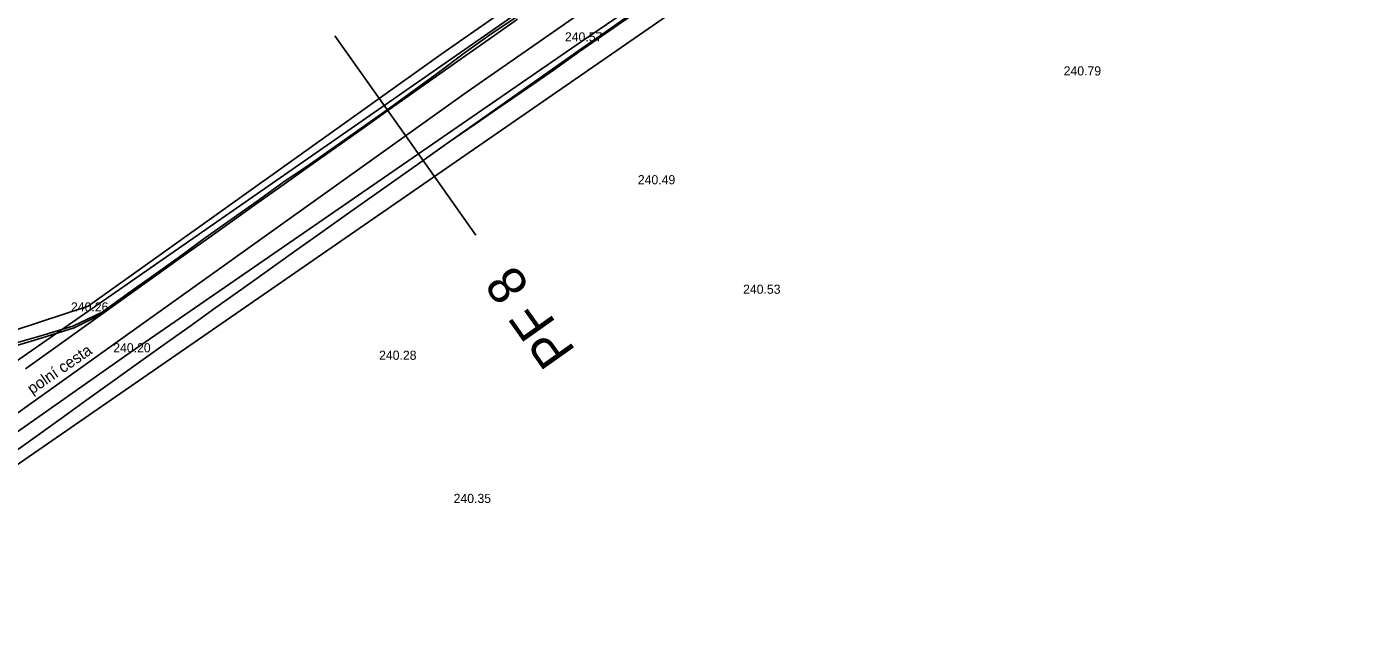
# Model space of a CAD drawing. Extents: x -555887 to -552101, y -1100251 to -1096546.
# Drawn here: x -555051.9 to -554964.4, y -1098463.3 to -1098423.4 of the extents above; entities that cross this region are included whole.
import ezdxf

# ---------------------------------------------------------------- set-up
doc = ezdxf.new("R2010")
doc.units = 0
for name, color, linetype in [('PARCELY_cesty', 7, 'Continuous'), ('POLYGONY_SITUACE_PF', 7, 'Continuous'), ('POLYGONY_SITUACE_PF_POPISY', 7, 'Continuous'), ('POLYGONY_SITUACE_PO', 7, 'Continuous'), ('Výškopis', 7, 'Continuous'), ('ZSST', 7, 'Continuous'), ('zájem', 7, 'Continuous')]:
    doc.layers.add(name, color=color, linetype=linetype)

msp = doc.modelspace()

# ---------------------------------------------------------------- linework, layer by layer
at = {"layer": 'PARCELY_cesty'}
msp.add_lwpolyline([(-555432.8, -1098748.4), (-555400.008, -1098712.208), (-555389.921, -1098701.565), (-555373.936, -1098686.469), (-555357.132, -1098672.276), (-555340.17, -1098659.659), (-555299.833, -1098630.198), (-555259.851, -1098600.294), (-555132.603, -1098503.989), (-555074.98, -1098461.38), (-555070.799, -1098455.669), (-555054.379, -1098443.798), (-555047.89, -1098441.68), (-555024.771, -1098425.173), (-554988.252, -1098399.708), (-554740.35, -1098228.23), (-554737.92, -1098224.21)], dxfattribs=at)
at = {"layer": 'POLYGONY_SITUACE_PF'}
for p, q in [((-555027.098, -1098430.491), (-555031.719, -1098423.96)), ((-555022.478, -1098437.022), (-555027.098, -1098430.491))]:
    msp.add_line(p, q, dxfattribs=at)
at = {"layer": 'POLYGONY_SITUACE_PO'}
for p, q in [((-554986.543, -1098402.174), (-555023.041, -1098427.625)), ((-555019.825, -1098422.726), (-555021.552, -1098423.894)), ((-555019.738, -1098422.85), (-555021.442, -1098424.05)), ((-555019.738, -1098422.85), (-555021.442, -1098424.05)), ((-555012.324, -1098422.531), (-555014.029, -1098423.727)), ((-555012.324, -1098422.531), (-555014.029, -1098423.727)), ((-555012.267, -1098422.612), (-555013.977, -1098423.801)), ((-555014.029, -1098423.727), (-555015.732, -1098424.924)), ((-555014.029, -1098423.727), (-555015.732, -1098424.924)), ((-555021.552, -1098423.894), (-555023.254, -1098425.097)), ((-555021.442, -1098424.05), (-555023.146, -1098425.251)), ((-555021.442, -1098424.05), (-555023.146, -1098425.251)), ((-555013.977, -1098423.801), (-555015.687, -1098424.989)), ((-555023.254, -1098425.097), (-555024.922, -1098426.35)), ((-555023.146, -1098425.251), (-555024.849, -1098426.452)), ((-555023.146, -1098425.251), (-555024.849, -1098426.452)), ((-555015.732, -1098424.924), (-555017.436, -1098426.122)), ((-555015.732, -1098424.924), (-555017.436, -1098426.122)), ((-555015.687, -1098424.989), (-555017.386, -1098426.193)), ((-555024.922, -1098426.35), (-555026.601, -1098427.586)), ((-555017.436, -1098426.122), (-555019.138, -1098427.321)), ((-555017.436, -1098426.122), (-555019.138, -1098427.321)), ((-555017.386, -1098426.193), (-555019.092, -1098427.387)), ((-555024.849, -1098426.452), (-555026.551, -1098427.655)), ((-555024.849, -1098426.452), (-555026.551, -1098427.655)), ((-555023.041, -1098427.625), (-555059.254, -1098453.48)), ((-555026.601, -1098427.586), (-555028.293, -1098428.802)), ((-555026.551, -1098427.655), (-555028.253, -1098428.858)), ((-555026.551, -1098427.655), (-555028.253, -1098428.858)), ((-555019.138, -1098427.321), (-555020.841, -1098428.52)), ((-555019.138, -1098427.321), (-555020.841, -1098428.52)), ((-555019.092, -1098427.387), (-555020.811, -1098428.562)), ((-555028.293, -1098428.802), (-555029.997, -1098430.003)), ((-555028.253, -1098428.858), (-555029.954, -1098430.063)), ((-555028.253, -1098428.858), (-555029.954, -1098430.063)), ((-555020.841, -1098428.52), (-555022.542, -1098429.72)), ((-555020.841, -1098428.52), (-555022.542, -1098429.72)), ((-555020.811, -1098428.562), (-555022.529, -1098429.74)), ((-555022.542, -1098429.72), (-555024.243, -1098430.922)), ((-555022.542, -1098429.72), (-555024.243, -1098430.922)), ((-555022.529, -1098429.74), (-555024.241, -1098430.925)), ((-555029.997, -1098430.003), (-555031.702, -1098431.202)), ((-555029.954, -1098430.063), (-555031.655, -1098431.268)), ((-555029.954, -1098430.063), (-555031.655, -1098431.268)), ((-555031.702, -1098431.202), (-555033.405, -1098432.404)), ((-555031.655, -1098431.268), (-555033.355, -1098432.474)), ((-555031.655, -1098431.268), (-555033.355, -1098432.474)), ((-555024.243, -1098430.922), (-555025.943, -1098432.124)), ((-555024.243, -1098430.922), (-555025.943, -1098432.124)), ((-555025.291, -1098431.663), (-555025.942, -1098432.126)), ((-555024.241, -1098430.925), (-555025.291, -1098431.663)), ((-555033.405, -1098432.404), (-555035.126, -1098433.581)), ((-555033.355, -1098432.474), (-555035.055, -1098433.681)), ((-555033.355, -1098432.474), (-555035.055, -1098433.681)), ((-555025.943, -1098432.124), (-555027.643, -1098433.327)), ((-555025.943, -1098432.124), (-555027.643, -1098433.327)), ((-555025.942, -1098432.126), (-555027.643, -1098433.327)), ((-555027.643, -1098433.327), (-555029.342, -1098434.531)), ((-555027.643, -1098433.327), (-555029.342, -1098434.531)), ((-555027.643, -1098433.327), (-555029.342, -1098434.531)), ((-555027.643, -1098433.327), (-555027.643, -1098433.327)), ((-555035.126, -1098433.581), (-555036.822, -1098434.792)), ((-555035.055, -1098433.681), (-555036.753, -1098434.889)), ((-555035.055, -1098433.681), (-555036.753, -1098434.889)), ((-555036.822, -1098434.792), (-555038.522, -1098435.999)), ((-555036.753, -1098434.889), (-555038.451, -1098436.098)), ((-555036.753, -1098434.889), (-555038.451, -1098436.098)), ((-555029.342, -1098434.531), (-555031.04, -1098435.736)), ((-555029.342, -1098434.531), (-555031.04, -1098435.736)), ((-555029.342, -1098434.531), (-555031.04, -1098435.736)), ((-555038.522, -1098435.999), (-555040.218, -1098437.21)), ((-555031.04, -1098435.736), (-555032.737, -1098436.942)), ((-555031.04, -1098435.736), (-555032.737, -1098436.942)), ((-555031.04, -1098435.736), (-555032.737, -1098436.942)), ((-555038.451, -1098436.098), (-555040.149, -1098437.307)), ((-555038.451, -1098436.098), (-555040.149, -1098437.307)), ((-555040.218, -1098437.21), (-555041.902, -1098438.44)), ((-555040.149, -1098437.307), (-555041.846, -1098438.518)), ((-555040.149, -1098437.307), (-555041.846, -1098438.518)), ((-555032.737, -1098436.942), (-555034.435, -1098438.148)), ((-555032.737, -1098436.942), (-555034.435, -1098438.148)), ((-555032.737, -1098436.942), (-555034.435, -1098438.148)), ((-555041.902, -1098438.44), (-555043.6, -1098439.648)), ((-555041.846, -1098438.518), (-555043.542, -1098439.729)), ((-555041.846, -1098438.518), (-555043.542, -1098439.729)), ((-555034.435, -1098438.148), (-555036.131, -1098439.356)), ((-555034.435, -1098438.148), (-555036.131, -1098439.356)), ((-555034.435, -1098438.148), (-555036.131, -1098439.356)), ((-555036.131, -1098439.356), (-555037.827, -1098440.564)), ((-555036.131, -1098439.356), (-555037.827, -1098440.564)), ((-555036.131, -1098439.356), (-555037.827, -1098440.564)), ((-555043.6, -1098439.648), (-555045.295, -1098440.861)), ((-555043.542, -1098439.729), (-555045.238, -1098440.941)), ((-555043.542, -1098439.729), (-555045.238, -1098440.941)), ((-555045.295, -1098440.861), (-555046.99, -1098442.074)), ((-555045.238, -1098440.941), (-555046.933, -1098442.154)), ((-555045.238, -1098440.941), (-555046.933, -1098442.154)), ((-555037.827, -1098440.564), (-555039.522, -1098441.773)), ((-555037.827, -1098440.564), (-555039.522, -1098441.773)), ((-555037.827, -1098440.564), (-555039.522, -1098441.773)), ((-555046.99, -1098442.074), (-555048.896, -1098442.994)), ((-555046.933, -1098442.154), (-555048.822, -1098443.097)), ((-555046.933, -1098442.154), (-555048.628, -1098443.368)), ((-555039.522, -1098441.773), (-555041.217, -1098442.984)), ((-555039.522, -1098441.773), (-555041.217, -1098442.984)), ((-555039.522, -1098441.773), (-555041.217, -1098442.984)), ((-555048.896, -1098442.994), (-555051.01, -1098443.623)), ((-555041.217, -1098442.984), (-555042.911, -1098444.195)), ((-555041.217, -1098442.984), (-555042.911, -1098444.195)), ((-555041.217, -1098442.984), (-555042.911, -1098444.195)), ((-555051.01, -1098443.623), (-555053.135, -1098444.239)), ((-555050.92, -1098443.748), (-555053.019, -1098444.4)), ((-555048.822, -1098443.097), (-555050.92, -1098443.748)), ((-555048.628, -1098443.368), (-555050.321, -1098444.583)), ((-555050.321, -1098444.583), (-555052.014, -1098445.799)), ((-555042.911, -1098444.195), (-555044.604, -1098445.407)), ((-555042.911, -1098444.195), (-555044.604, -1098445.407)), ((-555042.911, -1098444.195), (-555044.604, -1098445.407)), ((-555044.604, -1098445.407), (-555046.297, -1098446.619)), ((-555044.604, -1098445.407), (-555046.297, -1098446.619)), ((-555044.604, -1098445.407), (-555046.297, -1098446.619)), ((-555046.297, -1098446.619), (-555047.988, -1098447.833)), ((-555046.297, -1098446.619), (-555047.988, -1098447.833)), ((-555046.297, -1098446.619), (-555047.988, -1098447.833)), ((-555047.988, -1098447.833), (-555049.68, -1098449.048)), ((-555047.988, -1098447.833), (-555049.68, -1098449.048)), ((-555047.988, -1098447.833), (-555049.68, -1098449.048)), ((-555049.68, -1098449.048), (-555051.371, -1098450.263)), ((-555049.68, -1098449.048), (-555051.371, -1098450.263)), ((-555049.68, -1098449.048), (-555051.371, -1098450.263)), ((-555051.371, -1098450.263), (-555053.061, -1098451.479)), ((-555051.371, -1098450.263), (-555053.061, -1098451.479)), ((-555051.371, -1098450.263), (-555053.061, -1098451.479))]:
    msp.add_line(p, q, dxfattribs=at)
at = {"layer": 'ZSST'}
for points in [[(-554981.09, -1098395.9), (-555017.83, -1098421.08), (-555047.93, -1098442.03), (-555072.12, -1098458.86)], [(-555045.15, -1098444.71), (-555015.56, -1098424.32), (-554978.45, -1098399.07)], [(-555287.5, -1098626.12), (-555268.65, -1098612.98), (-555247.53, -1098597.58), (-555228.97, -1098583.42), (-555191.88, -1098554.9), (-555141.33, -1098515.33), (-555124.36, -1098502.55), (-555085.58, -1098473.69), (-555070.52, -1098462.55), (-555045.15, -1098444.71)]]:
    msp.add_lwpolyline(points, dxfattribs=at)
at = {"layer": 'zájem'}
for points in [[(-555057.79, -1098455.7), (-554947.91, -1098379.76), (-554868.79, -1098324.5), (-554807.83, -1098282.81), (-554734.83, -1098232.28), (-554733.03, -1098237.3), (-554723.03, -1098264.9), (-554699.69, -1098346.16), (-554674.86, -1098437.73), (-554672.03, -1098436.78), (-554666.38, -1098434.92), (-554663.87, -1098434.13), (-554584.1, -1098408.07), (-554542.63, -1098394.85), (-554461.77, -1098369.06), (-554380.5, -1098374.37), (-554285.56, -1098379.8), (-554280.9, -1098380.23), (-554271.92, -1098380.9), (-554131.79, -1098402.65)], [(-554131.79, -1098402.65), (-554271.92, -1098380.9), (-554280.9, -1098380.23), (-554285.56, -1098379.8), (-554380.5, -1098374.37), (-554461.77, -1098369.06), (-554542.63, -1098394.85), (-554584.1, -1098408.07), (-554663.87, -1098434.13), (-554666.38, -1098434.92), (-554672.03, -1098436.78), (-554674.86, -1098437.73), (-554699.69, -1098346.16), (-554723.03, -1098264.9), (-554733.03, -1098237.3), (-554734.83, -1098232.28), (-554807.83, -1098282.81), (-554868.79, -1098324.5), (-554947.91, -1098379.76), (-555057.79, -1098455.7)]]:
    msp.add_lwpolyline(points, dxfattribs=at)

# ---------------------------------------------------------------- texts
at = {"layer": 'POLYGONY_SITUACE_PF_POPISY'}
msp.add_text('PF 8', height=2.5, rotation=125.27863, dxfattribs=at).set_placement((-555015.886, -1098444.608))
at = {"layer": 'Výškopis'}
for s, p in [('240.57', (-555016.639, -1098424.32)), ('240.79', (-554983.935, -1098426.55)), ('240.49', (-555011.857, -1098433.69)), ('240.53', (-555004.956, -1098440.87)), ('240.26', (-555049.028, -1098442.03)), ('240.20', (-555046.256, -1098444.71)), ('240.28', (-555028.824, -1098445.2)), ('240.35', (-555023.936, -1098454.59))]:
    msp.add_text(s, height=0.6, dxfattribs=at).set_placement(p)
at = {"layer": 'ZSST'}
msp.add_text('polní cesta', height=0.75, rotation=34.37747, dxfattribs=at).set_placement((-555051.574, -1098447.488))

doc.saveas('drawing.dxf')
